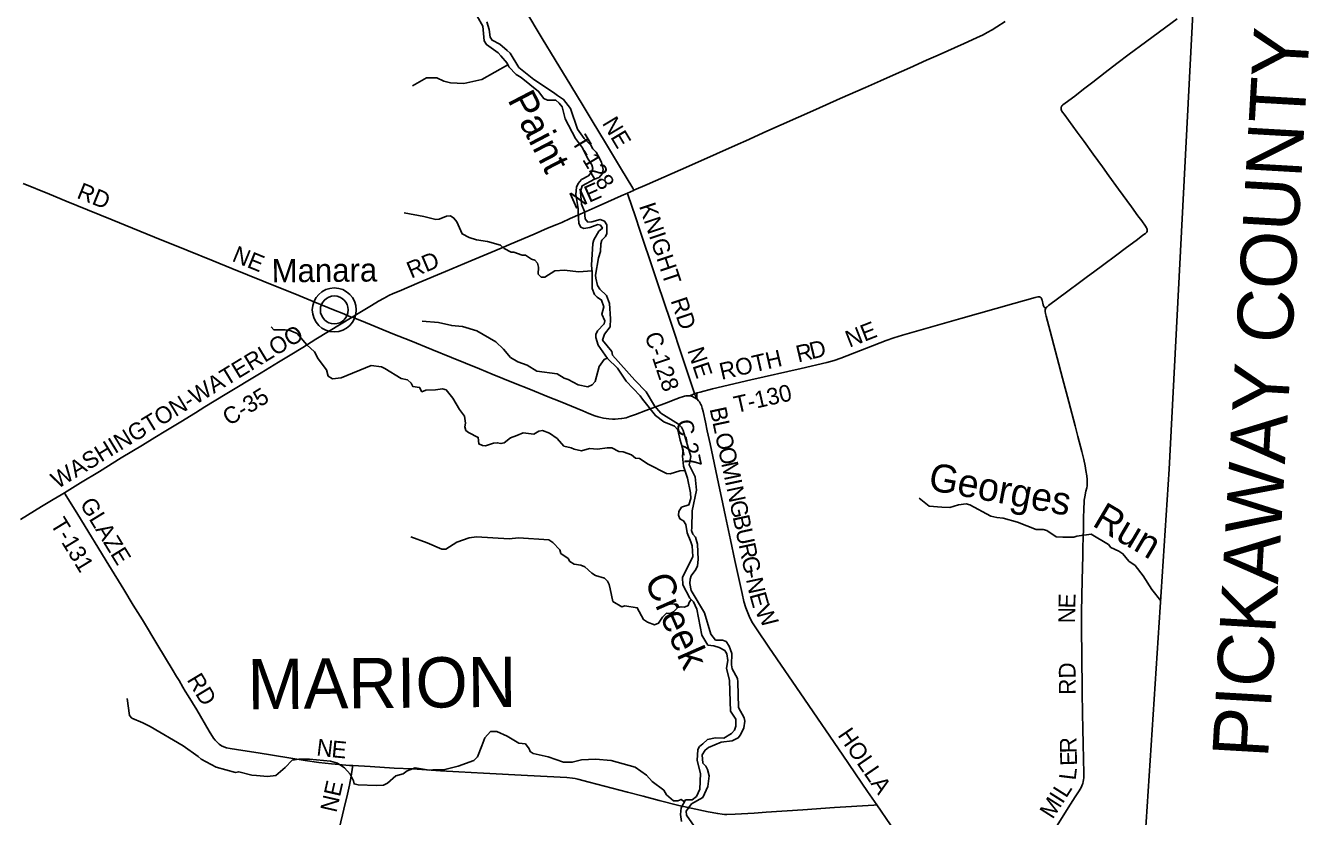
# Model space of a CAD drawing. Extents: x -51392 to 1635000, y 156707 to 696232.
# Drawn here: x 168915 to 192031, y 501765 to 515913 of the extents above; entities that cross this region are included whole.
import ezdxf

# ---------------------------------------------------------------- set-up
doc = ezdxf.new("R2010")
doc.units = 0
for name, color, linetype in [('GM_X_Adjacent_County', 7, 'Continuous'), ('GM_X_Adjacent_County_Text', 7, 'Continuous'), ('GM_X_County', 7, 'Continuous'), ('GM_X_County_Road', 7, 'Continuous'), ('GM_X_County_Road_Text', 7, 'Continuous'), ('GM_X_Major_River', 7, 'Continuous'), ('GM_X_Major_River_Text', 7, 'Continuous'), ('GM_X_Minor_River', 7, 'Continuous'), ('GM_X_Minor_River_Text', 7, 'Continuous'), ('GM_X_Township', 7, 'Continuous'), ('GM_X_Township_Road', 7, 'Continuous'), ('GM_X_Township_Road_Text', 7, 'Continuous'), ('GM_X_Township_Text', 7, 'Continuous'), ('GM_X_Unincorporated', 7, 'Continuous'), ('GM_X_Unincorporated_Text', 7, 'Continuous')]:
    doc.layers.add(name, color=color, linetype=linetype)

msp = doc.modelspace()

# ---------------------------------------------------------------- linework, layer by layer
at = {"layer": 'GM_X_Adjacent_County'}
msp.add_lwpolyline([(192517, 562951), (192280, 559515), (192063, 555533), (191849, 551619), (191828, 551227), (191474, 544744), (191470, 544658), (190603, 531017), (189983, 519189), (189871, 517055), (189823, 516133), (189395, 507976), (188717, 497545), (188564, 495053), (188562, 495018), (188420, 492711), (187477, 479338), (192583, 479108), (200837, 478683), (211027, 478155)], dxfattribs=at)
at = {"layer": 'GM_X_County'}
msp.add_lwpolyline([(167692, 546175), (177006, 545575), (182001, 545258), (186228, 544990), (191470, 544658), (190603, 531017), (189983, 519189), (189871, 517055), (189823, 516133), (189395, 507976), (188717, 497545), (188564, 495053), (188562, 495018), (188420, 492711), (187477, 479338), (185070, 475300), (185032, 475236), (184665, 474619), (182037, 470210), (180454, 467533), (177674, 462830)], dxfattribs=at)
at = {"layer": 'GM_X_County_Road'}
for points in [[(179810, 512968), (180044, 513071), (180794, 513403), (181288, 513624), (181678, 513796), (181813, 513856), (182187, 514024), (183011, 514390), (183251, 514496), (183505, 514610), (183955, 514810), (184225, 514930), (184450, 515030), (184750, 515163), (185050, 515295), (185259, 515389), (185724, 515595), (185948, 515697), (186066, 515754), (186139, 515792), (186225, 515841), (186309, 515892), (186458, 515989)], [(168867, 513090), (169338, 512898), (169641, 512775), (170021, 512620), (170462, 512441), (170826, 512293), (171221, 512132), (171799, 511898), (172270, 511707), (172604, 511571), (173166, 511343), (173805, 511085), (174093, 510967), (174458, 510819), (174580, 510770), (174730, 510705), (174759, 510695)], [(179694, 512917), (179804, 512966), (179810, 512968)], [(174759, 510695), (174842, 510745), (175107, 510908), (175234, 510983), (175334, 511039), (175421, 511085), (175495, 511120), (175601, 511165), (175964, 511317), (176432, 511515), (176885, 511706), (177248, 511858), (177429, 511935), (177611, 512012), (178019, 512184), (178139, 512236), (178260, 512288), (178426, 512356), (178517, 512395), (178667, 512461), (178847, 512540), (179117, 512660), (179342, 512760), (179581, 512868), (179694, 512917)], [(180896, 509327), (180881, 509365), (180692, 509941), (180458, 510641), (180239, 511294), (180166, 511511), (179917, 512257), (179839, 512491), (179702, 512894), (179694, 512917)], [(169607, 507555), (169898, 507733), (170234, 507937), (170626, 508178), (171004, 508408), (171228, 508543), (171425, 508662), (171691, 508824), (171956, 508988), (172125, 509090), (172488, 509312), (173133, 509704), (173442, 509891), (173651, 510020), (173875, 510157), (174113, 510302), (174337, 510438), (174759, 510695)], [(174759, 510695), (174823, 510673), (174930, 510630), (175492, 510402), (175810, 510271), (176191, 510118), (176540, 509977), (177042, 509773), (177269, 509680), (177649, 509525), (177954, 509403), (178273, 509273), (178485, 509185), (178894, 509018), (179001, 508975), (179107, 508933), (179169, 508913), (179217, 508900), (179264, 508890), (179313, 508882), (179361, 508877), (179426, 508873), (179475, 508873), (179524, 508876), (179589, 508883), (179637, 508891), (179669, 508898), (179731, 508918), (179839, 508956), (180023, 509026), (180391, 509166), (180560, 509230), (180637, 509259), (180681, 509274), (180717, 509284), (180739, 509288), (180762, 509291), (180785, 509291), (180808, 509289)], [(180808, 509289), (180835, 509283), (180859, 509275), (180879, 509267), (180879, 509267)], [(180879, 509267), (180900, 509256), (180927, 509238), (180942, 509228)], [(180942, 509228), (180928, 509258), (180919, 509278), (180905, 509304), (180896, 509327)], [(180942, 509228), (180968, 509199), (180983, 509179), (180996, 509158), (181008, 509136), (181018, 509115), (181034, 509069), (181050, 509006), (181090, 508816), (181122, 508663), (181172, 508428), (181323, 507723), (181402, 507354), (181450, 507130), (181539, 506713), (181619, 506344), (181745, 505751), (181780, 505607), (181814, 505497), (181848, 505405), (181888, 505315), (181935, 505228), (182005, 505116), (182226, 504791), (182866, 503858), (183550, 502856), (183995, 502207), (184160, 501967)], [(168820, 507076), (169198, 507306), (169408, 507433), (169548, 507519), (169607, 507555)], [(184160, 501967), (184403, 501612), (184887, 500909), (184988, 500760), (185941, 499366), (185986, 499300)]]:
    msp.add_lwpolyline(points, dxfattribs=at)
at = {"layer": 'GM_X_Major_River'}
for points in [[(177002, 516086), (177102, 515905), (177128, 515645), (177170, 515577), (177380, 515430), (177426, 515378), (177536, 515246), (177570, 515178), (177702, 515039), (177790, 514989), (178102, 514738), (178194, 514614), (178262, 514584), (178410, 514584), (178468, 514529), (178522, 514465), (178575, 514247), (178765, 513894), (178889, 513731), (178979, 513545), (179053, 513427), (179071, 513361), (179051, 513292), (178993, 513230), (178871, 513160), (178813, 513092), (178781, 513024), (178767, 512894), (178813, 512642), (178813, 512585), (178820, 512375), (178856, 512309), (178914, 512285), (179020, 512301), (179160, 512359), (179212, 512343), (179244, 512288), (179180, 512234), (179092, 512082), (179074, 512014), (179048, 511631), (179062, 511501), (179060, 511213), (179100, 511106), (179152, 511054), (179228, 511004), (179272, 510882), (179234, 510752), (179288, 510631), (179276, 510577), (179159, 510453), (179127, 510389), (179127, 510333), (179167, 510199), (179335, 509958), (179515, 509786), (179671, 509551), (179919, 509292), (179965, 509232), (180195, 508937), (180343, 508825), (180535, 508747), (180595, 508682), (180639, 508494), (180690, 508316), (180678, 508211), (180698, 508031), (180770, 507815), (180820, 507556), (180826, 507454), (180790, 507336), (180664, 507294), (180614, 507216), (180610, 507155), (180632, 507089), (180698, 507051), (180740, 506987), (180760, 506835), (180826, 506674), (180850, 506606), (180863, 506412), (180681, 506035)], [(181513, 504810), (181461, 504892), (181397, 504916), (181273, 504913), (181189, 505021), (181071, 505408), (180837, 505807), (180813, 505933), (180817, 506007), (180835, 506065), (180915, 506179), (180945, 506249), (180957, 506360), (180950, 506632), (180912, 506760), (180866, 506811), (180842, 506877), (180844, 506927), (180850, 507233), (180932, 507602), (180908, 507842), (180798, 508055), (180826, 508201), (180691, 508670), (180661, 508726), (180605, 508781), (180293, 508977), (180175, 509108), (180027, 509360), (179827, 509569), (179427, 510020), (179413, 510082), (179247, 510285), (179279, 510391), (179386, 510527), (179392, 510669), (179372, 510944), (179318, 511088), (179200, 511196), (179154, 511263), (179126, 511393), (179120, 511447), (179174, 511758), (179212, 511874), (179214, 512012), (179236, 512078), (179298, 512144), (179324, 512198), (179326, 512348), (179282, 512417), (179203, 512447), (179054, 512403), (178986, 512399), (178936, 512455), (178921, 512591), (178867, 512722), (178853, 512940), (178883, 513050), (179103, 513170), (179185, 513196), (179243, 513266), (179257, 513342), (179231, 513473), (179135, 513653), (179073, 513713), (179037, 513779), (178917, 513898), (178801, 514060), (178672, 514431), (178550, 514595), (178442, 514668), (178366, 514722), (178016, 514953), (177750, 515167), (177590, 515422), (177540, 515472), (177404, 515582), (177268, 515653), (177234, 515707), (177218, 515845), (177174, 515987)], [(180681, 506035), (180687, 505907), (180809, 505668), (180875, 505600), (180933, 505468), (181023, 505005), (181133, 504829), (181243, 504812), (181333, 504784), (181435, 504732), (181473, 504670), (181491, 504550), (181466, 504417), (181520, 504191), (181534, 503820), (181536, 503644), (181636, 503504), (181632, 503379), (181610, 503305), (181556, 503243), (181422, 503163), (181268, 503167), (181124, 503135), (181044, 503061), (180984, 503011), (180954, 502957), (180944, 502763), (181001, 502532), (180989, 502246), (180927, 502118), (180851, 502056), (180733, 502056), (180655, 501917), (180643, 501797), (180663, 501671)], [(180927, 501528), (180749, 501783), (180747, 501857), (180841, 501989), (181043, 502101), (181131, 502294), (181155, 502490), (181129, 502602), (181098, 502662), (181042, 502715), (181034, 502863), (181086, 502949), (181144, 502997), (181372, 503091), (181570, 503115), (181678, 503165), (181720, 503219), (181780, 503349), (181794, 503463), (181782, 503523), (181684, 503710), (181672, 504167), (181662, 504229), (181570, 504405), (181556, 504477), (181565, 504676), (181513, 504810)]]:
    msp.add_lwpolyline(points, dxfattribs=at)
at = {"layer": 'GM_X_Minor_River'}
for points in [[(177551, 515212), (177082, 514950), (176760, 514882), (176526, 514890), (176406, 514920), (176280, 514979), (176096, 514983), (175845, 514837)], [(179058, 511527), (178818, 511507), (178566, 511538), (178390, 511524), (178214, 511412), (178146, 511416), (178094, 511468), (178100, 511594), (178080, 511665), (178034, 511717), (177974, 511737), (177866, 511807), (177804, 511809), (177658, 511859), (177608, 511859), (177482, 511924), (177416, 511986), (177186, 512050), (176986, 512084), (176860, 512123), (176732, 512187), (176636, 512403), (176584, 512470), (176524, 512510), (176454, 512506), (176318, 512452), (176260, 512448), (176044, 512502), (175694, 512563)], [(179331, 509964), (179273, 509940), (179185, 509816), (179113, 509548), (179059, 509487), (178981, 509453), (178811, 509486), (178633, 509582), (178557, 509606), (178433, 509683), (178067, 509733), (177899, 509839), (177731, 509898), (177599, 509976), (177471, 510126), (177333, 510255), (176997, 510453), (176741, 510530), (176607, 510542), (176545, 510546), (176307, 510604), (176013, 510623)], [(180725, 507951), (180634, 507947), (180460, 507895), (180394, 507899), (180064, 508064), (179910, 508170), (179840, 508176), (179764, 508232), (179614, 508289), (179536, 508293), (179414, 508357), (179332, 508361), (179158, 508333), (179016, 508347), (178870, 508307), (178736, 508336), (178682, 508360), (178556, 508390), (178434, 508524), (178298, 508621), (178174, 508669), (178106, 508659), (178016, 508603), (177824, 508629), (177712, 508579), (177600, 508535), (177484, 508451), (177426, 508435), (177362, 508451), (177294, 508445), (177150, 508397), (177094, 508400), (177028, 508430), (177020, 508546), (176848, 508634), (176796, 508670), (176782, 508735), (176792, 508801), (176772, 508927), (176684, 509043), (176563, 509250), (176445, 509396), (176377, 509416), (176255, 509398), (176079, 509388), (176011, 509363), (175969, 509441), (175849, 509455), (175819, 509519), (175755, 509575), (175641, 509601), (175345, 509776), (175285, 509806), (175105, 509832), (174567, 509613), (174407, 509591), (174331, 509643), (174301, 509757), (174151, 509950), (174085, 510076), (173949, 510204), (173775, 510407), (173633, 510463), (173561, 510471), (173497, 510471), (173361, 510471), (173311, 510526)], [(189245, 505622), (189088, 505824), (188932, 506067), (188790, 506251), (188672, 506331), (188568, 506462), (188496, 506510), (188354, 506576), (188310, 506626), (188002, 506811), (187740, 506777), (187690, 506757), (187492, 506757), (187374, 506768), (187206, 506876), (187142, 506896), (187016, 506896), (186680, 507025), (186424, 507097), (186310, 507109), (186202, 507135), (185824, 507338), (185762, 507354), (185622, 507336), (185468, 507293), (185326, 507295), (185100, 507313), (184920, 507455)], [(180834, 505642), (180799, 505590), (180783, 505534), (180717, 505506), (180655, 505514), (180593, 505498), (180517, 505422), (180457, 505396), (180391, 505398), (180319, 505330), (180251, 505218), (180179, 505192), (180055, 505236), (179983, 505285), (179869, 505497), (179645, 505531), (179591, 505515), (179429, 505608), (179385, 505836), (179365, 505910), (179335, 505969), (179279, 506027), (179123, 506075), (179057, 506113), (178931, 506228), (178859, 506256), (178739, 506274), (178663, 506326), (178629, 506378), (178497, 506470), (178481, 506533), (178357, 506663), (178287, 506711), (177739, 506746), (177575, 506732), (176991, 506765), (176857, 506747), (176637, 506669), (176437, 506545), (176367, 506543), (176105, 506661), (175811, 506766)], [(174783, 502395), (174725, 502515), (174625, 502631), (174497, 502716), (174373, 502748), (173995, 502784), (173809, 502788), (173687, 502767), (173561, 502634), (173393, 502496), (173245, 502474), (173047, 502495), (172967, 502497), (172729, 502559), (172671, 502549), (172325, 502642), (172059, 502786), (172005, 502831), (171733, 503023), (171143, 503373), (171013, 503435), (170817, 503517), (170771, 503569), (170733, 503872)], [(180714, 502022), (180653, 502066), (180597, 502040), (180519, 502042), (180393, 502150), (180345, 502228), (180133, 502387), (180037, 502497), (179831, 502642), (179399, 502764), (179121, 502787), (178867, 502773), (178703, 502731), (178547, 502733), (178271, 502830), (178003, 502886), (177951, 502922), (177935, 502972), (177865, 503061), (177745, 503073), (177536, 503199), (177352, 503280), (177238, 503280), (177141, 503168), (177087, 503023), (177007, 502827), (176943, 502761), (176661, 502663), (176419, 502603), (176209, 502593), (176143, 502588), (175889, 502630), (175749, 502574), (175675, 502524), (175545, 502486), (175393, 502358), (175323, 502318), (175199, 502314), (174867, 502328), (174797, 502343), (174783, 502395)]]:
    msp.add_lwpolyline(points, dxfattribs=at)
at = {"layer": 'GM_X_Township'}
msp.add_lwpolyline([(162392, 518660), (177580, 517864), (188239, 517168), (188608, 517138), (188911, 517117), (189871, 517055), (189823, 516133), (189395, 507976), (188717, 497545)], dxfattribs=at)
at = {"layer": 'GM_X_Township_Road'}
for points in [[(179810, 512968), (179787, 513007), (179568, 513372), (179424, 513611), (179297, 513821), (179060, 514214), (178899, 514480), (178679, 514845), (178398, 515306), (178168, 515684), (177852, 516202), (177758, 516355), (177727, 516413), (177708, 516458), (177700, 516490), (177693, 516538), (177686, 516653), (177675, 516915), (177633, 517634), (177619, 517863)], [(187186, 510852), (187190, 510860), (187199, 510874), (187210, 510885), (187235, 510907), (187579, 511160), (187790, 511317), (187935, 511424), (188041, 511501), (188224, 511639), (188435, 511796), (188633, 511942), (188803, 512070), (188922, 512159), (188962, 512187), (188975, 512197), (188987, 512208), (188997, 512222), (189003, 512236), (189005, 512252), (189003, 512268), (188997, 512284), (188990, 512298), (188973, 512327), (188905, 512420), (188837, 512512), (188722, 512672), (188490, 512990), (188317, 513230), (188201, 513388), (188037, 513614), (187873, 513840), (187747, 514012), (187514, 514329), (187484, 514369), (187475, 514383), (187468, 514398), (187462, 514413), (187460, 514429), (187461, 514445), (187465, 514460), (187473, 514474), (187483, 514487), (187495, 514498), (187534, 514529), (187705, 514656), (187862, 514776), (188031, 514905), (188252, 515075), (188460, 515236), (188683, 515404), (188971, 515620), (189222, 515806), (189539, 516039)], [(180944, 509342), (180995, 509356), (181218, 509412), (181905, 509573), (182802, 509778), (183266, 509885), (183393, 509919), (183517, 509961), (184327, 510280), (184466, 510330), (184623, 510378), (185667, 510672), (186615, 510941), (186994, 511049), (187042, 511061), (187058, 511062), (187074, 511060), (187089, 511054), (187102, 511044), (187111, 511031), (187118, 511016), (187123, 511001), (187142, 510921), (187148, 510899), (187151, 510887), (187156, 510878), (187163, 510870), (187169, 510863), (187186, 510852)], [(187388, 501598), (187590, 501917), (187713, 502111), (187784, 502221), (187818, 502278), (187833, 502307), (187846, 502337), (187851, 502352), (187859, 502384), (187864, 502416), (187866, 502449), (187866, 502531), (187856, 503056), (187850, 503335), (187844, 503597), (187839, 503991), (187837, 504188), (187833, 504467), (187830, 504713), (187826, 505041), (187824, 505238), (187826, 505402), (187832, 505730), (187845, 506222), (187849, 506419), (187853, 506583), (187857, 506747), (187860, 506911), (187863, 507075), (187868, 507288), (187872, 507370), (187876, 507419), (187887, 507484), (187907, 507580), (187921, 507644), (187927, 507676), (187930, 507709), (187931, 507742), (187928, 507791), (187921, 507856), (187906, 507954), (187892, 508034), (187867, 508147), (187832, 508290), (187761, 508560), (187713, 508750), (187600, 509179), (187489, 509608), (187266, 510448), (187193, 510718), (187181, 510766), (187177, 510798), (187176, 510815), (187178, 510831), (187183, 510846), (187186, 510852)], [(180808, 509289), (180877, 509319), (180896, 509327)], [(180896, 509327), (180921, 509335), (180944, 509342)], [(180942, 509228), (180936, 509258), (180936, 509270), (180934, 509282), (180935, 509299), (180938, 509314), (180944, 509342)], [(169607, 507555), (169623, 507529), (169847, 507167), (170402, 506257), (170669, 505824), (170840, 505544), (171003, 505279), (171283, 504818), (171538, 504397), (171617, 504263), (171660, 504191), (171731, 504073), (171773, 504003), (171826, 503920), (171978, 503667), (172202, 503289), (172279, 503162), (172308, 503123), (172342, 503087), (172379, 503055), (172420, 503027), (172464, 503006), (172510, 502990), (172575, 502977), (172802, 502942), (173077, 502899), (173919, 502763), (174162, 502725), (174390, 502700), (174713, 502674), (174772, 502671)], [(173900, 498893), (173907, 498920), (173984, 499239), (174182, 500068), (174250, 500355), (174374, 500883), (174613, 501889), (174680, 502161), (174713, 502321), (174741, 502483), (174768, 502645), (174772, 502671)], [(174772, 502671), (175087, 502653), (175512, 502627), (175840, 502610), (176347, 502579), (176674, 502561), (177117, 502538), (177904, 502493), (178609, 502455), (178706, 502445), (178754, 502437), (178803, 502427), (179010, 502375), (179692, 502197), (179977, 502122), (180263, 502046), (180612, 501957), (181141, 501844), (181310, 501812), (181392, 501801), (181432, 501798), (181474, 501798), (181622, 501802), (181965, 501822), (182178, 501836), (182832, 501878), (183404, 501921), (184108, 501964), (184160, 501967)]]:
    msp.add_lwpolyline(points, dxfattribs=at)
at = {"layer": 'GM_X_Unincorporated'}
for radius in [393, 249]:
    msp.add_circle((174441, 510828), radius, dxfattribs=at)

# ---------------------------------------------------------------- texts
at = {"layer": 'GM_X_Adjacent_County_Text'}
msp.add_text('PICKAWAY COUNTY', height=1000, rotation=86.7075, dxfattribs=at).set_placement((191167, 502792))
at = {"layer": 'GM_X_County_Road_Text'}
for s, rotation, p in [('RD', 338.1024, (169812, 512837)), ('NE', 23.9442, (178741, 512624)), ('KNIGHT', 288.5216, (179897, 512688)), ('NE', 337.8797, (172593, 511707)), ('RD', 22.8932, (175819, 511385)), ('RD', 288.5421, (180464, 510995)), ('WASHINGTON-WATERLOO', 31.3552, (169484, 507617)), ('C-128', 288.4507, (179997, 510376)), ('NE', 288.4813, (180762, 510105)), ('C-35', 31.5605, (172558, 508744)), ('B', 282.0597, (181163, 509057)), ('C-27', 281.9161, (180560, 508833)), ('L', 282.0586, (181214, 508817)), ('O', 282.0578, (181261, 508597)), ('O', 282.0578, (181316, 508339)), ('M', 282.06, (181371, 508081)), ('I', 282.0633, (181439, 507762)), ('N', 282.0578, (181465, 507642)), ('G', 282.0589, (181520, 507384)), ('B', 282.0559, (181575, 507125)), ('U', 282.0589, (181627, 506884)), ('R', 282.0597, (181682, 506626)), ('G', 282.0578, (181734, 506385)), ('N', 282.2164, (181815, 506006)), ('-', 282.0557, (181789, 506127)), ('E', 285.6222, (181875, 505729)), ('W', 299.0069, (181965, 505442)), ('HOLLA', 304.3394, (183449, 503216))]:
    msp.add_text(s, height=300, rotation=rotation, dxfattribs=at).set_placement(p)
at = {"layer": 'GM_X_Major_River_Text'}
for s, rotation, p in [('Paint', 297.4497, (177537, 514589)), ('Creek', 293.7035, (179989, 505989))]:
    msp.add_text(s, height=500, rotation=rotation, dxfattribs=at).set_placement(p)
at = {"layer": 'GM_X_Minor_River_Text'}
for s, rotation, p in [('Georges', 349.4495, (185065, 507610)), ('Run', 329.4494, (188000, 506974))]:
    msp.add_text(s, height=500, rotation=rotation, dxfattribs=at).set_placement(p)
at = {"layer": 'GM_X_Township_Road_Text'}
for s, rotation, p in [('NE', 300.9758, (179231, 514170)), ('T-128', 300.9774, (178681, 513845)), ('NE', 21.5765, (183670, 510149)), ('R', 13.2333, (182751, 509886)), ('D', 13.4496, (182992, 509942)), ('ROTH', 12.931, (181378, 509574)), ('T-130', 12.826, (181638, 508979)), ('GLAZE', 301.5029, (169874, 507354)), ('T-131', 301.4958, (169346, 506995)), ('E', 88.2452, (187713, 505480)), ('N', 89.697, (187712, 505218)), ('RD', 90.5385, (187724, 503939)), ('RD', 301.1892, (171792, 504208)), ('N', 353.1596, (174112, 502854)), ('E', 354.6547, (174382, 502822)), ('R', 91.1904, (187742, 502894)), ('E', 91.8012, (187749, 502671)), ('L', 82.9678, (187719, 502399)), ('NE', 77.2135, (174479, 501817)), ('L', 57.6011, (187551, 502076)), ('M', 57.5841, (187310, 501697)), ('I', 57.5802, (187485, 501972))]:
    msp.add_text(s, height=300, rotation=rotation, dxfattribs=at).set_placement(p)
at = {"layer": 'GM_X_Township_Text'}
msp.add_text('MARION', height=900, rotation=0.5386, dxfattribs=at).set_placement((172891, 503678))
at = {"layer": 'GM_X_Unincorporated_Text'}
msp.add_text('Manara', height=417, rotation=0.5386, dxfattribs=at).set_placement((173321, 511319))

doc.saveas('drawing.dxf')
